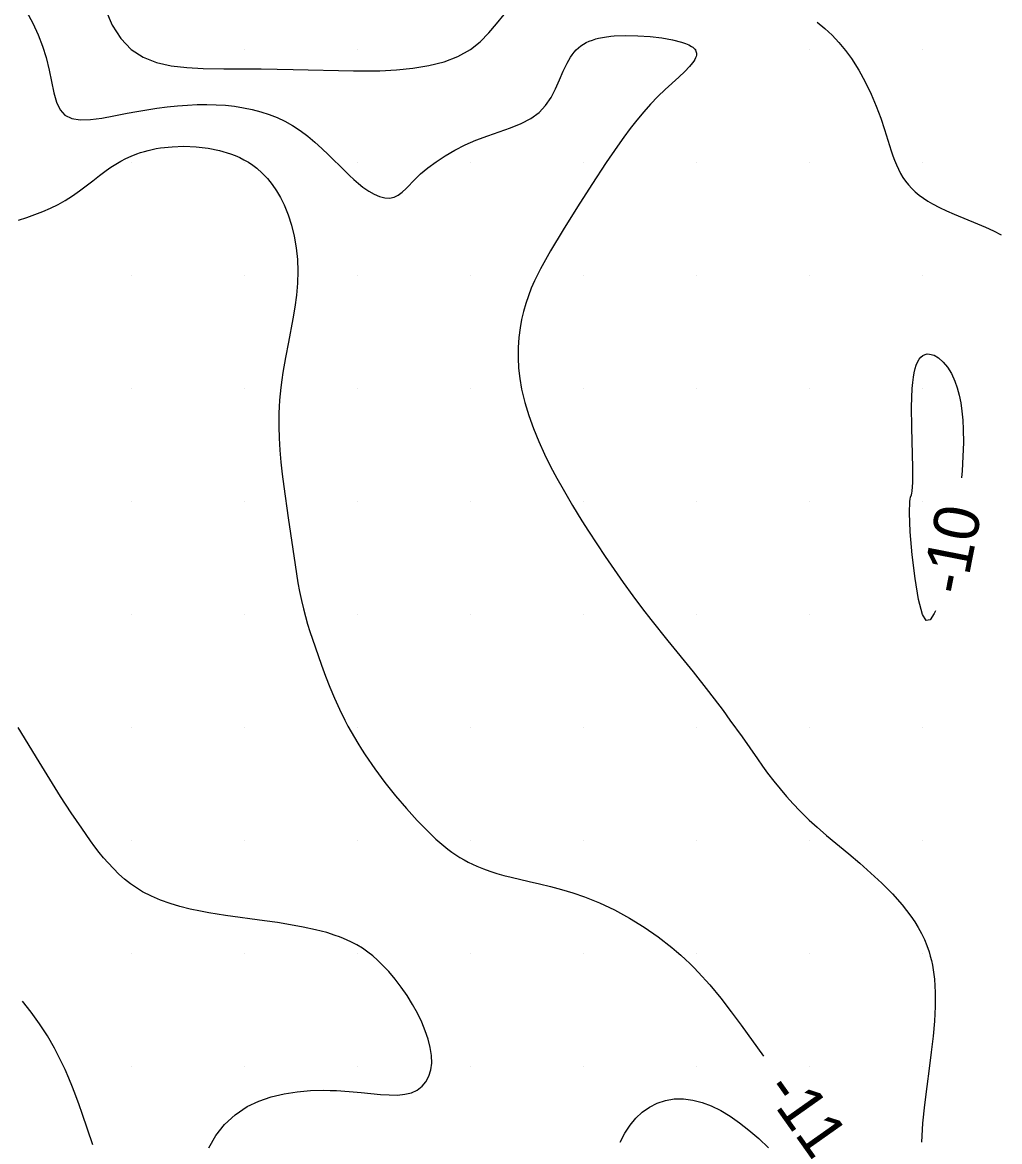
# Model space of a CAD drawing. Extents: x 2602990 to 2605851, y 618069 to 619180.
# Drawn here: x 2604285.19 to 2604328.41, y 618811.67 to 618861.2 of the extents above; entities that cross this region are included whole.
import ezdxf

# ---------------------------------------------------------------- set-up
doc = ezdxf.new("R2010")
doc.units = 0
for name, color, linetype in [('Default', 7, 'Continuous'), ('DTM Contours Minor', 7, 'Continuous'), ('DTM Contours Minor Text', 7, 'Continuous'), ('Exist DTM Scan Elevation Point', 7, 'Continuous')]:
    doc.layers.add(name, color=color, linetype=linetype)

# ---------------------------------------------------------------- blocks, each defined once
blk = doc.blocks.new('POINT_DISPLAY')
at = {"layer": 'Default'}
blk.add_line((0, 0), (0, 0), dxfattribs=at)

msp = doc.modelspace()

# ---------------------------------------------------------------- linework, layer by layer
at = {"layer": 'DTM Contours Minor'}
for points in [[(2604285.37, 618861.673), (2604285.643, 618861.163), (2604285.879, 618860.65), (2604286.077, 618860.14), (2604286.236, 618859.637), (2604286.372, 618859.083), (2604286.578, 618858.085), (2604286.695, 618857.67), (2604286.85, 618857.332), (2604287.067, 618857.085), (2604287.369, 618856.938), (2604287.747, 618856.881), (2604288.192, 618856.896), (2604288.692, 618856.963), (2604289.236, 618857.062), (2604289.814, 618857.175), (2604290.245, 618857.255), (2604290.686, 618857.33), (2604291.133, 618857.397), (2604291.586, 618857.456), (2604292.039, 618857.503), (2604292.493, 618857.538), (2604292.917, 618857.557), (2604293.337, 618857.562), (2604293.752, 618857.552), (2604294.162, 618857.526), (2604294.565, 618857.483), (2604294.959, 618857.422), (2604295.348, 618857.342), (2604295.727, 618857.243), (2604296.095, 618857.123), (2604296.452, 618856.982), (2604296.797, 618856.819), (2604297.129, 618856.634), (2604297.475, 618856.406), (2604297.807, 618856.156), (2604298.125, 618855.889), (2604298.431, 618855.612), (2604298.726, 618855.33), (2604299.441, 618854.626), (2604299.649, 618854.426), (2604299.852, 618854.238), (2604300.052, 618854.065), (2604300.248, 618853.908), (2604300.503, 618853.729), (2604300.75, 618853.588), (2604300.988, 618853.486), (2604301.215, 618853.429), (2604301.428, 618853.417), (2604301.627, 618853.456), (2604301.811, 618853.545), (2604301.987, 618853.679), (2604302.164, 618853.848), (2604302.56, 618854.262), (2604302.795, 618854.489), (2604303.117, 618854.76), (2604303.483, 618855.03), (2604303.886, 618855.292), (2604304.319, 618855.541), (2604304.776, 618855.772), (2604305.248, 618855.979), (2604305.767, 618856.174), (2604306.782, 618856.527), (2604307.251, 618856.717), (2604307.675, 618856.938), (2604308.041, 618857.206), (2604308.331, 618857.521), (2604308.569, 618857.878), (2604308.768, 618858.261), (2604308.943, 618858.653), (2604309.109, 618859.037), (2604309.28, 618859.396), (2604309.352, 618859.526), (2604309.427, 618859.65), (2604309.508, 618859.767), (2604309.593, 618859.876), (2604309.685, 618859.977), (2604309.784, 618860.07), (2604309.891, 618860.156), (2604310.006, 618860.233), (2604310.13, 618860.301), (2604310.262, 618860.362), (2604310.403, 618860.416), (2604310.553, 618860.462), (2604310.675, 618860.493), (2604310.936, 618860.544), (2604311.217, 618860.581), (2604311.365, 618860.594), (2604311.875, 618860.616), (2604312.41, 618860.608), (2604312.947, 618860.572), (2604313.463, 618860.511), (2604313.935, 618860.427), (2604314.34, 618860.324), (2604314.514, 618860.265), (2604314.663, 618860.201), (2604314.788, 618860.131), (2604314.84, 618860.094), (2604314.885, 618860.055), (2604314.923, 618860.015), (2604314.953, 618859.974), (2604314.977, 618859.93), (2604314.993, 618859.885), (2604315.002, 618859.839), (2604315.004, 618859.791), (2604315, 618859.741), (2604314.988, 618859.69), (2604314.964, 618859.622), (2604314.93, 618859.551), (2604314.885, 618859.478), (2604314.831, 618859.401), (2604314.697, 618859.239), (2604314.481, 618859.016), (2604314.223, 618858.772), (2604313.622, 618858.221), (2604313.3, 618857.912), (2604312.975, 618857.581), (2604312.667, 618857.238), (2604312.366, 618856.876), (2604312.072, 618856.5), (2604311.786, 618856.113), (2604311.506, 618855.719), (2604311.012, 618854.998), (2604310.373, 618854.028), (2604309.744, 618853.042), (2604309.107, 618852.017), (2604308.546, 618851.084), (2604308.246, 618850.559), (2604308.103, 618850.295), (2604307.967, 618850.028), (2604307.837, 618849.757), (2604307.695, 618849.43), (2604307.566, 618849.097), (2604307.45, 618848.756), (2604307.349, 618848.407), (2604307.265, 618848.05), (2604307.197, 618847.684), (2604307.142, 618847.252), (2604307.113, 618846.809), (2604307.109, 618846.357), (2604307.133, 618845.899), (2604307.184, 618845.436), (2604307.264, 618844.969), (2604307.403, 618844.384), (2604307.581, 618843.801), (2604307.791, 618843.222), (2604308.027, 618842.651), (2604308.283, 618842.092), (2604308.551, 618841.55), (2604308.821, 618841.036), (2604309.099, 618840.535), (2604309.52, 618839.817), (2604309.936, 618839.142), (2604310.229, 618838.683), (2604310.589, 618838.13), (2604310.966, 618837.563), (2604311.359, 618836.988), (2604311.767, 618836.407), (2604312.187, 618835.827), (2604312.618, 618835.25), (2604312.989, 618834.77), (2604313.739, 618833.828), (2604314.851, 618832.453), (2604315.533, 618831.59), (2604316.178, 618830.744), (2604316.485, 618830.328), (2604317.018, 618829.582), (2604317.699, 618828.605), (2604317.923, 618828.29), (2604318.149, 618827.981), (2604318.422, 618827.625), (2604318.7, 618827.278), (2604318.984, 618826.942), (2604319.276, 618826.617), (2604319.574, 618826.302), (2604319.992, 618825.892), (2604320.334, 618825.581), (2604320.755, 618825.218), (2604321.744, 618824.401), (2604322.231, 618823.99), (2604322.722, 618823.556), (2604323.206, 618823.102), (2604323.668, 618822.633), (2604324.097, 618822.149), (2604324.48, 618821.655), (2604324.654, 618821.401), (2604324.812, 618821.144), (2604324.955, 618820.883), (2604325.082, 618820.618), (2604325.194, 618820.347), (2604325.29, 618820.07), (2604325.346, 618819.878), (2604325.395, 618819.683), (2604325.438, 618819.484), (2604325.474, 618819.28), (2604325.503, 618819.073), (2604325.526, 618818.86), (2604325.56, 618818.275), (2604325.557, 618817.657), (2604325.524, 618817.009), (2604325.466, 618816.334), (2604325.389, 618815.634), (2604325.297, 618814.912), (2604325.192, 618814.117), (2604325.09, 618813.305), (2604325.006, 618812.482), (2604324.954, 618811.653)], [(2604288.863, 618861.767), (2604289.162, 618861.079), (2604289.538, 618860.482), (2604290, 618860), (2604290.523, 618859.662), (2604291.117, 618859.427), (2604291.767, 618859.277), (2604292.459, 618859.193), (2604293.178, 618859.155), (2604294.095, 618859.143), (2604295.741, 618859.137), (2604297.161, 618859.115), (2604299.835, 618859.055), (2604300.413, 618859.049), (2604300.993, 618859.056), (2604301.729, 618859.091), (2604302.458, 618859.164), (2604303.165, 618859.283), (2604303.835, 618859.456), (2604304.451, 618859.692), (2604305, 618860), (2604305.432, 618860.343), (2604305.812, 618860.73), (2604306.159, 618861.137), (2604306.49, 618861.541)], [(2604320.348, 618861.212), (2604320.683, 618860.933), (2604321.003, 618860.63), (2604321.306, 618860.304), (2604321.592, 618859.958), (2604321.859, 618859.591), (2604322.179, 618859.086), (2604322.467, 618858.559), (2604322.725, 618858.022), (2604322.953, 618857.484), (2604323.152, 618856.957), (2604323.325, 618856.45), (2604323.618, 618855.512), (2604323.69, 618855.298), (2604323.764, 618855.093), (2604323.846, 618854.891), (2604323.935, 618854.698), (2604324.031, 618854.514), (2604324.136, 618854.339), (2604324.25, 618854.171), (2604324.376, 618854.012), (2604324.523, 618853.851), (2604324.683, 618853.698), (2604324.856, 618853.553), (2604325.041, 618853.416), (2604325.24, 618853.286), (2604325.45, 618853.162), (2604325.749, 618853.005), (2604326.066, 618852.856), (2604326.397, 618852.712), (2604327.427, 618852.285), (2604327.786, 618852.13), (2604328.139, 618851.967), (2604328.48, 618851.797)], [(2604285.006, 618852.446), (2604285.375, 618852.567), (2604285.737, 618852.694), (2604286.09, 618852.829), (2604286.432, 618852.976), (2604286.763, 618853.137), (2604287.082, 618853.315), (2604287.399, 618853.518), (2604287.704, 618853.736), (2604288.296, 618854.192), (2604288.59, 618854.42), (2604288.887, 618854.638), (2604289.099, 618854.784), (2604289.316, 618854.921), (2604289.538, 618855.05), (2604289.767, 618855.169), (2604290.002, 618855.278), (2604290.245, 618855.376), (2604290.41, 618855.433), (2604290.579, 618855.485), (2604290.751, 618855.532), (2604290.928, 618855.574), (2604291.108, 618855.61), (2604291.292, 618855.641), (2604291.804, 618855.697), (2604292.332, 618855.714), (2604292.867, 618855.692), (2604293.396, 618855.629), (2604293.91, 618855.525), (2604294.396, 618855.38), (2604294.6, 618855.302), (2604294.797, 618855.216), (2604294.986, 618855.12), (2604295.183, 618855.006), (2604295.372, 618854.88), (2604295.552, 618854.744), (2604295.795, 618854.528), (2604296.022, 618854.29), (2604296.231, 618854.03), (2604296.424, 618853.749), (2604296.6, 618853.449), (2604296.759, 618853.13), (2604296.94, 618852.688), (2604297.091, 618852.22), (2604297.21, 618851.731), (2604297.297, 618851.225), (2604297.35, 618850.708), (2604297.368, 618850.182), (2604297.351, 618849.654), (2604297.304, 618849.125), (2604297.234, 618848.598), (2604297.148, 618848.074), (2604296.953, 618847.049), (2604296.824, 618846.369), (2604296.71, 618845.703), (2604296.66, 618845.373), (2604296.618, 618845.044), (2604296.587, 618844.759), (2604296.563, 618844.474), (2604296.544, 618844.188), (2604296.532, 618843.9), (2604296.526, 618843.61), (2604296.526, 618843.317), (2604296.542, 618842.798), (2604296.576, 618842.271), (2604296.623, 618841.739), (2604296.681, 618841.202), (2604296.748, 618840.666), (2604296.939, 618839.268), (2604297.246, 618837.188), (2604297.374, 618836.396), (2604297.446, 618836.007), (2604297.525, 618835.623), (2604297.613, 618835.244), (2604297.702, 618834.907), (2604297.799, 618834.573), (2604297.904, 618834.238), (2604298.13, 618833.564), (2604298.418, 618832.751), (2604298.595, 618832.271), (2604298.783, 618831.786), (2604298.986, 618831.296), (2604299.206, 618830.806), (2604299.446, 618830.316), (2604299.581, 618830.061), (2604299.723, 618829.806), (2604299.87, 618829.551), (2604300.025, 618829.296), (2604300.185, 618829.041), (2604300.352, 618828.785), (2604300.774, 618828.174), (2604301.224, 618827.568), (2604301.692, 618826.978), (2604302.171, 618826.413), (2604302.65, 618825.884), (2604303.121, 618825.402), (2604303.479, 618825.062), (2604303.656, 618824.906), (2604303.831, 618824.757), (2604304.007, 618824.618), (2604304.182, 618824.487), (2604304.361, 618824.362), (2604304.542, 618824.246), (2604304.725, 618824.138), (2604304.91, 618824.037), (2604305.098, 618823.943), (2604305.291, 618823.856), (2604305.575, 618823.741), (2604305.869, 618823.637), (2604306.172, 618823.541), (2604306.486, 618823.453), (2604306.811, 618823.369), (2604307.597, 618823.185), (2604308.064, 618823.078), (2604308.546, 618822.963), (2604309.038, 618822.833), (2604309.54, 618822.684), (2604310.048, 618822.51), (2604310.715, 618822.241), (2604311.382, 618821.924), (2604312.042, 618821.564), (2604312.687, 618821.165), (2604313.312, 618820.73), (2604313.909, 618820.265), (2604314.114, 618820.091), (2604314.315, 618819.915), (2604314.512, 618819.734), (2604314.706, 618819.549), (2604314.895, 618819.361), (2604315.081, 618819.169), (2604315.589, 618818.605), (2604316.073, 618818.02), (2604316.535, 618817.422), (2604316.977, 618816.823), (2604317.963, 618815.455)], [(2604324.545, 618840.455), (2604324.578, 618840.83), (2604324.575, 618841.489), (2604324.529, 618843.266), (2604324.521, 618844.187), (2604324.545, 618845), (2604324.567, 618845.259), (2604324.595, 618845.491), (2604324.63, 618845.695), (2604324.672, 618845.874), (2604324.721, 618846.028), (2604324.776, 618846.16), (2604324.848, 618846.287), (2604324.929, 618846.385), (2604325.017, 618846.456), (2604325.112, 618846.502), (2604325.212, 618846.524), (2604325.317, 618846.522), (2604325.513, 618846.467), (2604325.715, 618846.347), (2604325.915, 618846.168), (2604326.107, 618845.935), (2604326.284, 618845.653), (2604326.437, 618845.326), (2604326.541, 618845.029), (2604326.627, 618844.706), (2604326.694, 618844.36), (2604326.745, 618843.99), (2604326.78, 618843.598), (2604326.801, 618843.186), (2604326.807, 618842.603), (2604326.791, 618841.989), (2604326.753, 618841.349), (2604326.725, 618841.038)], [(2604325.572, 618835.164), (2604325.523, 618835.036), (2604325.344, 618834.763), (2604325.169, 618834.734), (2604325, 618835), (2604324.825, 618835.66), (2604324.672, 618836.591), (2604324.548, 618837.641), (2604324.462, 618838.66), (2604324.425, 618839.497), (2604324.444, 618840), (2604324.457, 618840.106), (2604324.474, 618840.182), (2604324.513, 618840.296), (2604324.531, 618840.363), (2604324.545, 618840.455)], [(2604293.435, 618811.404), (2604293.74, 618811.943), (2604294.132, 618812.433), (2604294.6, 618812.863), (2604295.133, 618813.221), (2604295.648, 618813.468), (2604296.195, 618813.657), (2604296.764, 618813.792), (2604297.346, 618813.88), (2604297.931, 618813.928), (2604298.509, 618813.942), (2604298.798, 618813.939), (2604299.083, 618813.929), (2604299.636, 618813.894), (2604300.168, 618813.846), (2604301.02, 618813.761), (2604301.41, 618813.736), (2604301.772, 618813.734), (2604302.102, 618813.765), (2604302.398, 618813.838), (2604302.65, 618813.956), (2604302.863, 618814.12), (2604303.036, 618814.324), (2604303.166, 618814.567), (2604303.252, 618814.842), (2604303.291, 618815.148), (2604303.282, 618815.48), (2604303.229, 618815.832), (2604303.136, 618816.2), (2604303.007, 618816.579), (2604302.848, 618816.964), (2604302.661, 618817.349), (2604302.443, 618817.745), (2604302.204, 618818.131), (2604301.947, 618818.505), (2604301.676, 618818.86), (2604301.395, 618819.193), (2604301.106, 618819.499), (2604300.895, 618819.701), (2604300.681, 618819.887), (2604300.463, 618820.058), (2604300.224, 618820.226), (2604299.977, 618820.377), (2604299.72, 618820.514), (2604299.554, 618820.592), (2604299.384, 618820.665), (2604299.208, 618820.734), (2604299.026, 618820.799), (2604298.646, 618820.918), (2604298.143, 618821.048), (2604297.609, 618821.164), (2604297.051, 618821.268), (2604296.476, 618821.361), (2604295.893, 618821.447), (2604294.17, 618821.684), (2604293.431, 618821.801), (2604293.069, 618821.867), (2604292.607, 618821.963), (2604292.156, 618822.074), (2604291.719, 618822.203), (2604291.297, 618822.353), (2604290.892, 618822.527), (2604290.505, 618822.728), (2604290.229, 618822.898), (2604289.964, 618823.085), (2604289.707, 618823.289), (2604289.457, 618823.511), (2604289.213, 618823.751), (2604288.973, 618824.009), (2604288.78, 618824.233), (2604288.587, 618824.469), (2604288.395, 618824.718), (2604288.202, 618824.979), (2604287.809, 618825.536), (2604287.349, 618826.22), (2604286.877, 618826.95), (2604286.4, 618827.708), (2604285.923, 618828.48), (2604285, 618830)], [(2604288.302, 618811.53), (2604287.836, 618812.915), (2604287.699, 618813.307), (2604287.555, 618813.698), (2604287.404, 618814.088), (2604287.244, 618814.477), (2604287.074, 618814.865), (2604286.892, 618815.25), (2604286.605, 618815.807), (2604286.29, 618816.354), (2604285.948, 618816.886), (2604285.579, 618817.396), (2604285.184, 618817.881)], [(2604311.62, 618811.652), (2604311.836, 618812.041), (2604312.069, 618812.394), (2604312.324, 618812.709), (2604312.606, 618812.979), (2604312.922, 618813.203), (2604313.265, 618813.376), (2604313.633, 618813.496), (2604314.022, 618813.56), (2604314.428, 618813.567), (2604314.847, 618813.513), (2604315.25, 618813.407), (2604315.659, 618813.25), (2604316.073, 618813.045), (2604316.49, 618812.797), (2604316.908, 618812.509), (2604317.325, 618812.185), (2604317.76, 618811.809), (2604318.186, 618811.4)]]:
    msp.add_lwpolyline(points, dxfattribs=at)

# ---------------------------------------------------------------- block references
at = {"layer": 'Exist DTM Scan Elevation Point', "xscale": 1.3123333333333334, "yscale": 1.3123333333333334}
for p in [(2604290, 618860), (2604295, 618860), (2604300, 618860), (2604305, 618860), (2604310, 618860), (2604315, 618860), (2604320, 618860), (2604325, 618860), (2604290, 618855), (2604295, 618855), (2604300, 618855), (2604305, 618855), (2604310, 618855), (2604315, 618855), (2604320, 618855), (2604325, 618855), (2604290, 618850), (2604295, 618850), (2604300, 618850), (2604305, 618850), (2604310, 618850), (2604315, 618850), (2604320, 618850), (2604325, 618850), (2604290, 618845), (2604295, 618845), (2604300, 618845), (2604305, 618845), (2604310, 618845), (2604315, 618845), (2604320, 618845), (2604325, 618845), (2604290, 618840), (2604295, 618840), (2604300, 618840), (2604305, 618840), (2604310, 618840), (2604315, 618840), (2604320, 618840), (2604325, 618840), (2604290, 618835), (2604295, 618835), (2604300, 618835), (2604305, 618835), (2604310, 618835), (2604315, 618835), (2604320, 618835), (2604325, 618835), (2604290, 618830), (2604295, 618830), (2604300, 618830), (2604305, 618830), (2604310, 618830), (2604315, 618830), (2604320, 618830), (2604325, 618830), (2604290, 618825), (2604295, 618825), (2604300, 618825), (2604305, 618825), (2604310, 618825), (2604315, 618825), (2604320, 618825), (2604325, 618825), (2604290, 618820), (2604295, 618820), (2604300, 618820), (2604305, 618820), (2604310, 618820), (2604315, 618820), (2604320, 618820), (2604325, 618820), (2604290, 618815), (2604295, 618815), (2604300, 618815), (2604305, 618815), (2604310, 618815), (2604315, 618815), (2604320, 618815), (2604325, 618815)]:
    msp.add_blockref('POINT_DISPLAY', p, dxfattribs=at)

# ---------------------------------------------------------------- texts
at = {"layer": 'DTM Contours Minor Text'}
for s, rotation, p in [('-10', 78.8944, (2604326.882, 618835.797)), ('-11', 305.2787, (2604317.938, 618813.945))]:
    msp.add_text(s, height=2, rotation=rotation, dxfattribs=at).set_placement(p)

doc.saveas('drawing.dxf')
